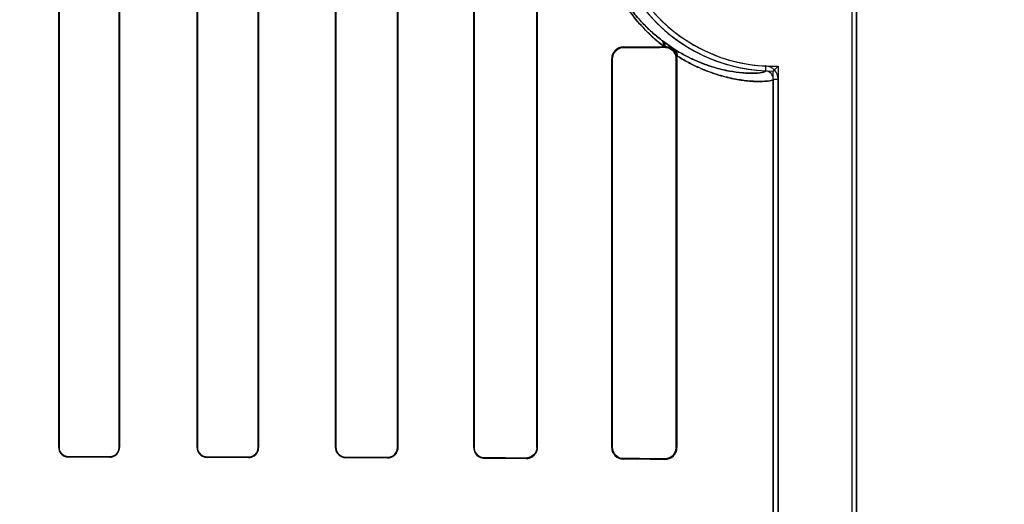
# Model space of a CAD drawing. Header units: millimetres. Extents: x 0 to 297, y 0 to 210.
# Tile 376 of 455: x 242.728 to 242.976, y 158.271 to 158.393. Entities that reach past the tile are written whole.
import ezdxf

# ---------------------------------------------------------------- set-up
doc = ezdxf.new("R2010")
doc.units = ezdxf.units.MM
doc.header["$LTSCALE"] = 16.335
doc.layers.get('0').update_dxf_attribs({"linetype": 'CONTINUOUS'})
for name, color, linetype in [('AXES_REF', 7, 'CONTINUOUS'), ('INTFCLR_1', 7, 'CONTINUOUS'), ('INTFCLR_72935', 7, 'CONTINUOUS')]:
    doc.layers.add(name, color=color, linetype=linetype)

msp = doc.modelspace()

# ---------------------------------------------------------------- linework, layer by layer
at = {"color": 7, "linetype": 'Continuous'}
for radius in [6.787079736, 6.7865, 6.743039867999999]:
    msp.add_circle((241.4889104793, 154.7114782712), radius, dxfattribs=at)
msp.add_arc((241.4889104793, 154.7114782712), 6.72, 278.2771290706, 261.7228709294, dxfattribs=at)
at = {"layer": 'AXES_REF', "color": 9, "linetype": 'Continuous'}
msp.add_circle((241.4889104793, 154.7114782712), 4.150003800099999, dxfattribs=at)
at = {"layer": 'AXES_REF', "color": 7, "linetype": 'Continuous'}
msp.add_arc((241.4889104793, 154.7114782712), 6.874, 113.0826847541, 66.9173152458, dxfattribs=at)
at = {"layer": 'AXES_REF', "color": 9, "linetype": 'Continuous'}
msp.add_arc((241.4889104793, 154.7114782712), 6.191158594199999, 94.4118118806, 85.5881881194, dxfattribs=at)
at = {"layer": 'INTFCLR_1', "color": 6, "linetype": 'Continuous'}
for p, q in [((242.9379582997, 159.0304801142), (242.9379582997, 157.1614683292)), ((242.9391925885, 159.0304683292), (242.9391925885, 157.1614683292)), ((242.737955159, 158.4879683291), (242.737955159, 158.2849683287)), ((242.7380392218, 158.4879683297), (242.7380392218, 158.2849683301)), ((242.7532036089, 158.2849683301), (242.7532036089, 158.4879683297)), ((242.7532904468, 158.2849683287), (242.7532904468, 158.4879683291)), ((242.7728738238, 158.4879683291), (242.7728738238, 158.2849683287)), ((242.7729640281, 158.4879683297), (242.7729640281, 158.2849683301)), ((242.7882873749, 158.2849683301), (242.7882873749, 158.4879683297)), ((242.7883817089, 158.2849683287), (242.7883817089, 158.4879683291)), ((242.8077693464, 158.4879683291), (242.8077693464, 158.2849683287)), ((242.8078688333, 158.4879683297), (242.8078688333, 158.2849683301)), ((242.8233938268, 158.2849683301), (242.8233938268, 158.4879683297)), ((242.8234999, 158.2849683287), (242.8234999, 158.4879683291)), ((242.8426325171, 158.4879683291), (242.8426325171, 158.2849683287)), ((242.8427473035, 158.4879683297), (242.8427473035, 158.2849683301)), ((242.8585317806, 158.2849683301), (242.8585317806, 158.4879683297)), ((242.8586586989, 158.2849683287), (242.8586586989, 158.4879683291)), ((242.8906248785, 158.3859825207), (242.890856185, 158.3859844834)), ((242.8774412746, 158.3829683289), (242.8774412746, 158.2849683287)), ((242.877586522, 158.3829683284), (242.877586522, 158.2849683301)), ((242.893721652, 158.2849683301), (242.893721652, 158.3829683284)), ((242.8938990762, 158.3829683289), (242.8937959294, 158.383750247)), ((242.8938990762, 158.2849683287), (242.8938990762, 158.3829683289)), ((242.9181925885, 158.3777818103), (242.9181925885, 157.5341548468)), ((242.9194268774, 157.534154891), (242.9194268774, 158.3777818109))]:
    msp.add_line(p, q, dxfattribs=at)
at = {"layer": 'INTFCLR_1', "color": 7, "linetype": 'Continuous'}
for p, q in [((242.8902532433, 158.3874217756), (242.8931737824, 158.3853871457)), ((242.890856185, 158.3859844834), (242.8916511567, 158.385884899))]:
    msp.add_line(p, q, dxfattribs=at)
at = {"layer": 'INTFCLR_1', "color": 9, "linetype": 'Continuous'}
for p, q in [((242.880356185, 158.3857532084), (242.880356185, 158.3859033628)), ((242.890856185, 158.3859844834), (242.890856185, 158.3858153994)), ((242.8774412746, 158.3829683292), (242.877586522, 158.3829683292)), ((242.893721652, 158.3829683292), (242.8938990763, 158.3829683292)), ((242.9162527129, 158.3811125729), (242.9161934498, 158.3798797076)), ((242.9181925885, 158.3777819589), (242.9194268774, 158.3777819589)), ((242.7380392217, 158.2849683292), (242.7379551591, 158.2849683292)), ((242.7532904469, 158.2849683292), (242.7532036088, 158.2849683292)), ((242.7729640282, 158.2849683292), (242.772873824, 158.2849683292)), ((242.7883817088, 158.2849683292), (242.7882873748, 158.2849683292)), ((242.8078688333, 158.2849683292), (242.8077693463, 158.2849683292)), ((242.8234999, 158.2849683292), (242.8233938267, 158.2849683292)), ((242.8427473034, 158.2849683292), (242.8426325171, 158.2849683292)), ((242.8586586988, 158.2849683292), (242.8585317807, 158.2849683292)), ((242.877586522, 158.2849683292), (242.8774412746, 158.2849683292)), ((242.8938990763, 158.2849683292), (242.893721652, 158.2849683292)), ((242.740356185, 158.2825623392), (242.740356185, 158.2826469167)), ((242.750856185, 158.2826258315), (242.750856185, 158.2825395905)), ((242.775356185, 158.2824793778), (242.775356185, 158.282570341)), ((242.785856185, 158.2825436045), (242.785856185, 158.2824501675)), ((242.810356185, 158.2823726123), (242.810356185, 158.2824732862)), ((242.820856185, 158.2824392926), (242.820856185, 158.2823346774)), ((242.845356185, 158.2822321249), (242.845356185, 158.2823490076)), ((242.855856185, 158.2823046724), (242.855856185, 158.2821805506)), ((242.880356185, 158.2820332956), (242.880356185, 158.2821834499)), ((242.890856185, 158.282121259), (242.890856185, 158.281952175))]:
    msp.add_line(p, q, dxfattribs=at)
at = {"layer": 'INTFCLR_1', "color": 7, "linetype": 'Continuous'}
for points in [[(242.8917127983, 158.3856891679), (242.8916285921, 158.3857136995), (242.8915417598, 158.3857360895), (242.8914523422, 158.3857561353), (242.8913607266, 158.3857735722), (242.8912666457, 158.3857882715), (242.8911691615, 158.3858001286), (242.8910680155, 158.3858088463), (242.8909636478, 158.3858140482), (242.890856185, 158.3858153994)], [(242.8217280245, 158.2824796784), (242.8216383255, 158.2824504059), (242.8215466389, 158.282424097), (242.8214530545, 158.2824008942), (242.8213577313, 158.2823809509), (242.8212607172, 158.2823643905), (242.8211619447, 158.2823513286), (242.8210614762, 158.282341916), (242.8209595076, 158.2823363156), (242.820856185, 158.2823346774)], [(242.890856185, 158.282121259), (242.8909635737, 158.2821226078), (242.8910679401, 158.2821278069), (242.8911691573, 158.2821365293), (242.8912668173, 158.2821484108), (242.891361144, 158.2821631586), (242.891452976, 158.2821806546), (242.891542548, 158.2822007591), (242.8916295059, 158.2822232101), (242.891713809, 158.2822478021)]]:
    msp.add_lwpolyline(points, dxfattribs=at)
at = {"layer": 'INTFCLR_1', "color": 6, "linetype": 'Continuous'}
for centre, radius, start, end in [((242.9181925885, 158.4214683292), 0.0416366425, 179.9999999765, 267.2479465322), ((242.9181925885, 158.4214683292), 0.0404023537, 180.0000016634, 267.2480109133), ((242.8803766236, 158.3829680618), 0.0029353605, 90.39894560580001, 179.9947877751), ((242.9160924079, 158.3777819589), 0.0021001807, 0, 87.2436536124), ((242.9160924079, 158.3777819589), 0.0033344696, 359.9999793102, 87.2436560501), ((242.8803766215, 158.2849685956), 0.0029353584, 180.0052097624, 269.601095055), ((242.8908823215, 158.2849688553), 0.0030167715, 269.5036020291, 359.9899983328)]:
    msp.add_arc(centre, radius, start, end, dxfattribs=at)
at = {"layer": 'INTFCLR_1', "color": 9, "linetype": 'Continuous'}
msp.add_arc((242.9322909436, 158.4422050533), 0.0690534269, 232.2612424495, 232.4993335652, dxfattribs=at)
at = {"layer": 'INTFCLR_1', "color": 6, "linetype": 'Continuous'}
for centre, major_axis, ratio, start_param, end_param in [((242.553106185, 158.3864683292), (0.3650864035, 0), 0.0034906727, -0.4592997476, -0.3911010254), ((242.553106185, 158.3864683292), (0.3860864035, 0), 0.0034906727, -0.5593349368, -0.5057648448), ((242.553106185, 158.2814683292), (0.3860864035, 0), 0.0034906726, 1.0330623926, 1.0644388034), ((242.553106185, 158.2814683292), (0.3650864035, 0), 0.0034906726, 0.9983944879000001, 1.0322457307), ((242.553106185, 158.2814683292), (0.3860864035, 0), 0.0034906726, 0.9237350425, 0.9573995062), ((242.553106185, 158.2814683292), (0.3650864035, 0), 0.0034906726, 0.8795209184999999, 0.9162996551), ((242.553106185, 158.2814683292), (0.3860864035, 0), 0.0034906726, 0.8044638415, 0.8415583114), ((242.553106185, 158.2814683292), (0.3650864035, 0), 0.0034906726, 0.7475038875, 0.7888979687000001), ((242.553106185, 158.2814683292), (0.3860864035, 0), 0.0034906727, 0.6694696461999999, 0.7121557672), ((242.553106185, 158.2814683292), (0.3650864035, 0), 0.0034906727, 0.5930216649, 0.642674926), ((242.553106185, 158.2814683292), (0.3860864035, 0), 0.0034906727, 0.5057648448, 0.5593349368), ((242.553106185, 158.2814683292), (0.3650864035, 0), 0.0034906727, 0.3894356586, 0.4592997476)]:
    msp.add_ellipse(centre, major_axis=major_axis, ratio=ratio, start_param=start_param, end_param=end_param, dxfattribs=at)
at = {"layer": 'INTFCLR_1', "color": 9, "linetype": 'Continuous'}
for points, knots in [([(242.8732516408, 158.4214683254), (242.873251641, 158.4202778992), (242.8733451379, 158.4179211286), (242.8736906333, 158.4150110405), (242.8740922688, 158.4127532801), (242.8745579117, 158.4106066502), (242.8751248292, 158.4085402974), (242.8757822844, 158.4065605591), (242.876465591, 158.4047147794), (242.8777179, 158.4017771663), (242.8793756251, 158.3986908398), (242.881179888, 158.3959252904), (242.8829263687, 158.3935316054), (242.8847449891, 158.3913847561), (242.8866061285, 158.3894727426), (242.8883622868, 158.387816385), (242.8897169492, 158.3866834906), (242.8906248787, 158.3859825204)], [0, 0, 0, 0, 0.0873056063, 0.1727704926, 0.2147018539, 0.2554518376, 0.3338358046, 0.3716889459, 0.4084198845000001, 0.4781551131, 0.6057604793, 0.6646683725, 0.7202366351, 0.8229940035, 0.8706560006, 0.9158765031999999, 1, 1, 1, 1]), ([(242.8735098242, 158.4214683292), (242.873509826, 158.4203313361), (242.8735987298, 158.4180804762), (242.8739272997, 158.4153011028), (242.8743092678, 158.4131447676), (242.8747520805, 158.4110947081), (242.8752911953, 158.4091213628), (242.8759164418, 158.4072308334), (242.87656621, 158.4054684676), (242.8777566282, 158.4026644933), (242.8793328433, 158.3997182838), (242.8810483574, 158.3970786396), (242.8827086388, 158.3947947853), (242.8844372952, 158.3927468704), (242.8862066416, 158.3909233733), (242.8878753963, 158.3893445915), (242.8891630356, 158.3882649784), (242.8900259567, 158.3875969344)], [0, 0, 0, 0, 0.08743937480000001, 0.173026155, 0.215012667, 0.255815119, 0.3342907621, 0.3721744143, 0.4089270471, 0.4787142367, 0.6063083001, 0.6652060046, 0.7207267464, 0.8233730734, 0.8709444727, 0.916075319, 1, 1, 1, 1]), ([(242.8930389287, 158.3854713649), (242.893937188, 158.3848950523), (242.8952858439, 158.384102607), (242.897099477, 158.3831731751), (242.8995042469, 158.3820462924), (242.9022157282, 158.3810322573), (242.9051781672, 158.3802323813), (242.9076120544, 158.3797159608), (242.9098113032, 158.3794161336), (242.911761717, 158.3792986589), (242.9134003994, 158.3792734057), (242.914851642, 158.3793735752), (242.9158715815, 158.3795881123), (242.9161884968, 158.3797838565), (242.9161934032, 158.3798797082)], [0, 0, 0, 0, 0.130770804, 0.1914090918, 0.2496655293, 0.4561549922, 0.5448935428, 0.6255160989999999, 0.7608716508, 0.8165127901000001, 0.864517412, 0.9627468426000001, 0.9882397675, 1, 1, 1, 1]), ([(242.89379593, 158.3837502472), (242.8947405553, 158.3831458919), (242.8961607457, 158.3823124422), (242.8980693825, 158.3813340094), (242.900602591, 158.3801474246), (242.9034590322, 158.3790778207), (242.9065783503, 158.3782289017), (242.9091444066, 158.3776798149), (242.9114606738, 158.3773562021), (242.9135187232, 158.3772225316), (242.9152438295, 158.3771861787), (242.9167877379, 158.377281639), (242.9178416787, 158.3774894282), (242.918192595, 158.3776836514), (242.918192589, 158.3777818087)], [0, 0, 0, 0, 0.130462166, 0.1913210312, 0.2494780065, 0.4558725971, 0.5449672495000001, 0.6254336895, 0.7609998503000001, 0.8167733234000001, 0.8648542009, 0.96310843, 0.9885806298, 1, 1, 1, 1])]:
    msp.add_open_spline(points, degree=3, knots=knots, dxfattribs=at)
for points in [[(242.8906248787, 158.3859825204), (242.8906892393, 158.386552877), (242.8904639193, 158.3872259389), (242.8900259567, 158.3875969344)], [(242.8908561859, 158.3859844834), (242.8908755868, 158.3865036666), (242.8906516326, 158.3870882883), (242.8902532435, 158.3874217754)]]:
    msp.add_open_spline(points, degree=3, dxfattribs=at)
at = {"layer": 'INTFCLR_1', "color": 6, "linetype": 'Continuous'}
for points, knots in [([(242.8803561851, 158.3857532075), (242.8798146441, 158.3857501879), (242.8783752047, 158.3853336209), (242.877586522, 158.3838366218), (242.877586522, 158.3829683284)], [0, 0, 0, 0, 0.3841203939, 1, 1, 1, 1]), ([(242.737955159, 158.2849683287), (242.737955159, 158.2844493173), (242.7383625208, 158.2831905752), (242.7396515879, 158.2825638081), (242.740356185, 158.2825623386)], [0, 0, 0, 0, 0.4241640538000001, 1, 1, 1, 1]), ([(242.7380392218, 158.2849683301), (242.7380392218, 158.2844642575), (242.7384357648, 158.2832489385), (242.7396793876, 158.2826482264), (242.7403561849, 158.2826469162)], [0, 0, 0, 0, 0.4268650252, 1, 1, 1, 1]), ([(242.750856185, 158.2826258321), (242.751423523, 158.282624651), (242.7526657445, 158.28308727), (242.7532036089, 158.2843391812), (242.7532036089, 158.2849683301)], [0, 0, 0, 0, 0.4741703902, 1, 1, 1, 1]), ([(242.7508561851, 158.2825395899), (242.7513073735, 158.282538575), (242.7525662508, 158.2828725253), (242.7532904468, 158.2841862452), (242.7532904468, 158.2849683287)], [0, 0, 0, 0, 0.3658472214, 1, 1, 1, 1]), ([(242.7728738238, 158.2849683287), (242.7728738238, 158.28444626), (242.7732796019, 158.2831477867), (242.7746137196, 158.282481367), (242.7753561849, 158.2824793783)], [0, 0, 0, 0, 0.4128537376, 1, 1, 1, 1]), ([(242.7729640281, 158.2849683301), (242.7729640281, 158.2844600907), (242.7733604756, 158.2832077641), (242.7746456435, 158.2825720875), (242.7753561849, 158.2825703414)], [0, 0, 0, 0, 0.4170057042, 1, 1, 1, 1]), ([(242.785856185, 158.2825436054), (242.7863169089, 158.2825423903), (242.7875765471, 158.2828854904), (242.7882873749, 158.284196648), (242.7882873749, 158.2849683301)], [0, 0, 0, 0, 0.3738418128, 1, 1, 1, 1]), ([(242.785856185, 158.2824501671), (242.7863420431, 158.2824487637), (242.7876522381, 158.2828121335), (242.7883817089, 158.2841734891), (242.7883817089, 158.2849683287)], [0, 0, 0, 0, 0.3793708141, 1, 1, 1, 1]), ([(242.8077693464, 158.2849683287), (242.8077693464, 158.2844503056), (242.8081636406, 158.2831016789), (242.8095575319, 158.2823753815), (242.810356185, 158.2823726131)], [0, 0, 0, 0, 0.3934309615, 1, 1, 1, 1]), ([(242.8078688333, 158.2849683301), (242.8078688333, 158.2844587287), (242.8082612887, 158.2831604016), (242.8095993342, 158.2824756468), (242.810356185, 158.2824732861)], [0, 0, 0, 0, 0.4023838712, 1, 1, 1, 1]), ([(242.820856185, 158.2824392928), (242.8213634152, 158.2824375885), (242.822683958, 158.2828220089), (242.8233938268, 158.2841875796), (242.8233938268, 158.2849683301)], [0, 0, 0, 0, 0.3938195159, 1, 1, 1, 1]), ([(242.8426325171, 158.2849683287), (242.8426325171, 158.2844719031), (242.8429988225, 158.2830626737), (242.844469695, 158.2822362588), (242.8453561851, 158.2822321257)], [0, 0, 0, 0, 0.3589677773, 1, 1, 1, 1]), ([(242.8427473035, 158.2849683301), (242.8427473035, 158.2844735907), (242.8431172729, 158.2831196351), (242.844524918, 158.2823523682), (242.8453561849, 158.282349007)], [0, 0, 0, 0, 0.3731029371, 1, 1, 1, 1]), ([(242.8585317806, 158.2849683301), (242.8585317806, 158.284481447), (242.8581703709, 158.2831014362), (242.8567229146, 158.2823008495), (242.8558561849, 158.2823046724)], [0, 0, 0, 0, 0.3596893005, 1, 1, 1, 1]), ([(242.8558561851, 158.2821805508), (242.856395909, 158.2821777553), (242.8578498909, 158.2825785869), (242.8586586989, 158.2840881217), (242.8586586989, 158.2849683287)], [0, 0, 0, 0, 0.3801089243, 1, 1, 1, 1]), ([(242.877586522, 158.2849683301), (242.877586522, 158.2844925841), (242.8779308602, 158.2830658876), (242.879428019, 158.2821886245), (242.8803561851, 158.2821834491)], [0, 0, 0, 0, 0.338868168, 1, 1, 1, 1])]:
    msp.add_open_spline(points, degree=3, knots=knots, dxfattribs=at)
at = {"layer": 'INTFCLR_1', "color": 7, "linetype": 'Continuous'}
for points, knots in [([(242.893904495, 158.3834222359), (242.893876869, 158.383636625), (242.8935412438, 158.3845058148), (242.8925947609, 158.3857041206), (242.89135298, 158.3859887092), (242.8908561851, 158.3859844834)], [0, 0, 0, 0, 0.1523045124, 0.6499525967, 1, 1, 1, 1]), ([(242.893721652, 158.3829683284), (242.893721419, 158.3834549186), (242.8933678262, 158.3849267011), (242.8918146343, 158.3858091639), (242.890856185, 158.3858153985)], [0, 0, 0, 0, 0.3367267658, 1, 1, 1, 1]), ([(242.893721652, 158.3829683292), (242.8937216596, 158.3834523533), (242.8934179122, 158.3846547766), (242.8923824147, 158.385482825), (242.8917127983, 158.3856891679)], [0, 0, 0, 0, 0.4085584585, 1, 1, 1, 1]), ([(242.820856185, 158.2823346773), (242.8213952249, 158.2823382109), (242.8227715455, 158.282739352), (242.8235054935, 158.2841650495), (242.8234999, 158.2849683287)], [0, 0, 0, 0, 0.4015729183, 1, 1, 1, 1]), ([(242.890856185, 158.2821212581), (242.8914305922, 158.2821257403), (242.8929211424, 158.2825431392), (242.8937250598, 158.2840899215), (242.893721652, 158.2849683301)], [0, 0, 0, 0, 0.3953805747, 1, 1, 1, 1]), ([(242.891713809, 158.2822478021), (242.8922186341, 158.2824035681), (242.8932739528, 158.2830834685), (242.8937216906, 158.2843108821), (242.893721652, 158.2849683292)], [0, 0, 0, 0, 0.4455465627, 1, 1, 1, 1])]:
    msp.add_open_spline(points, degree=3, knots=knots, dxfattribs=at)
for points in [[(242.8937959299, 158.3837502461), (242.8938478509, 158.3843748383), (242.8935497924, 158.3851082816), (242.8930389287, 158.3854713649)], [(242.8931737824, 158.3853871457), (242.8937441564, 158.3849834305), (242.8940365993, 158.3841084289), (242.893904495, 158.3834222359)]]:
    msp.add_open_spline(points, degree=3, dxfattribs=at)
at = {"layer": 'INTFCLR_72935', "color": 6, "linetype": 'Continuous'}
for p, q in [((242.9379582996, 159.0304918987), (242.9379582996, 157.1614683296)), ((242.9391925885, 157.1614683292), (242.9391925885, 159.0304683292)), ((242.7379551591, 158.2849683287), (242.7379551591, 158.4879683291)), ((242.7380392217, 158.2849683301), (242.7380392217, 158.4879683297)), ((242.7532036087, 158.4879683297), (242.7532036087, 158.2849683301)), ((242.753290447, 158.4879683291), (242.753290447, 158.2849683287)), ((242.772873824, 158.2849683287), (242.772873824, 158.4879683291)), ((242.7729640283, 158.2849683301), (242.7729640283, 158.4879683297)), ((242.7882873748, 158.4879683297), (242.7882873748, 158.2849683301)), ((242.7883817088, 158.4879683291), (242.7883817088, 158.2849683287)), ((242.8077693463, 158.2849683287), (242.8077693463, 158.4879683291)), ((242.8078688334, 158.2849683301), (242.8078688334, 158.4879683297)), ((242.8233938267, 158.4879683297), (242.8233938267, 158.2849683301)), ((242.8234998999, 158.4879683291), (242.8234998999, 158.2849683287)), ((242.8426325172, 158.2849683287), (242.8426325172, 158.4879683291)), ((242.8427473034, 158.2849683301), (242.8427473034, 158.4879683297)), ((242.8585317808, 158.4879683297), (242.8585317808, 158.2849683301)), ((242.8586586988, 158.4879683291), (242.8586586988, 158.2849683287)), ((242.890856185, 158.3859844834), (242.8906248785, 158.3859825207)), ((242.8774412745, 158.2849683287), (242.8774412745, 158.3829683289)), ((242.8775865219, 158.2849683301), (242.8775865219, 158.3829683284)), ((242.8937216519, 158.3829683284), (242.8937216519, 158.2849683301)), ((242.8938990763, 158.3829683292), (242.8937959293, 158.3837502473)), ((242.8938990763, 158.3829683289), (242.8938990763, 158.2849683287)), ((242.9181925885, 157.5321049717), (242.9181925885, 158.3798316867)), ((242.9194268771, 158.3810848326), (242.9194268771, 157.5308518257))]:
    msp.add_line(p, q, dxfattribs=at)
at = {"layer": 'INTFCLR_72935', "color": 7, "linetype": 'Continuous'}
msp.add_line((242.8931882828, 158.3853768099), (242.8902532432, 158.3874217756), dxfattribs=at)
at = {"layer": 'INTFCLR_72935', "color": 9, "linetype": 'Continuous'}
for p, q in [((242.880356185, 158.3859033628), (242.880356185, 158.3857532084)), ((242.890856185, 158.3858153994), (242.890856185, 158.3859844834)), ((242.877586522, 158.3829683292), (242.8774412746, 158.3829683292)), ((242.8938990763, 158.3829683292), (242.893721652, 158.3829683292)), ((242.7379551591, 158.2849683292), (242.7380392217, 158.2849683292)), ((242.7532036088, 158.2849683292), (242.7532904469, 158.2849683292)), ((242.772873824, 158.2849683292), (242.7729640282, 158.2849683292)), ((242.7882873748, 158.2849683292), (242.7883817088, 158.2849683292)), ((242.8077693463, 158.2849683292), (242.8078688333, 158.2849683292)), ((242.8233938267, 158.2849683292), (242.8234999, 158.2849683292)), ((242.8426325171, 158.2849683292), (242.8427473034, 158.2849683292)), ((242.8585317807, 158.2849683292), (242.8586586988, 158.2849683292)), ((242.8774412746, 158.2849683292), (242.877586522, 158.2849683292)), ((242.893721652, 158.2849683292), (242.8938990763, 158.2849683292)), ((242.740356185, 158.2826469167), (242.740356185, 158.2825623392)), ((242.750856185, 158.2825395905), (242.750856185, 158.2826258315)), ((242.775356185, 158.282570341), (242.775356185, 158.2824793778)), ((242.785856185, 158.2824501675), (242.785856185, 158.2825436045)), ((242.810356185, 158.2824732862), (242.810356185, 158.2823726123)), ((242.820856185, 158.2823346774), (242.820856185, 158.2824392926)), ((242.845356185, 158.2823490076), (242.845356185, 158.2822321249)), ((242.855856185, 158.2821805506), (242.855856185, 158.2823046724)), ((242.880356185, 158.2821834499), (242.880356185, 158.2820332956)), ((242.890856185, 158.281952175), (242.890856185, 158.282121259))]:
    msp.add_line(p, q, dxfattribs=at)
at = {"layer": 'INTFCLR_72935', "color": 7, "linetype": 'Continuous'}
for points in [[(242.890856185, 158.3858153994), (242.8909635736, 158.3858140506), (242.89106794, 158.3858088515), (242.8911691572, 158.3858001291), (242.8912668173, 158.3857882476), (242.8913611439, 158.3857734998), (242.8914529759, 158.3857560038), (242.891542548, 158.3857358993), (242.8916295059, 158.3857134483), (242.891713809, 158.3856888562)], [(242.8567090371, 158.2824409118), (242.8566215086, 158.2824134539), (242.8565319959, 158.2823887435), (242.8564405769, 158.2823669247), (242.8563473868, 158.2823481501), (242.8562524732, 158.2823325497), (242.8561557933, 158.2823202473), (242.8560574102, 158.2823113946), (242.8559574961, 158.2823061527), (242.855856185, 158.2823046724)], [(242.8917127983, 158.2822474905), (242.8916285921, 158.2822229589), (242.8915417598, 158.2822005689), (242.8914523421, 158.282180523), (242.8913607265, 158.2821630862), (242.8912666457, 158.2821483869), (242.8911691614, 158.2821365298), (242.8910680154, 158.2821278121), (242.8909636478, 158.2821226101), (242.890856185, 158.282121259)]]:
    msp.add_lwpolyline(points, dxfattribs=at)
at = {"layer": 'INTFCLR_72935', "color": 6, "linetype": 'Continuous'}
for centre, radius, start, end in [((242.9181925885, 158.4214683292), 0.0416366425, 180.0000000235, 270), ((242.9181925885, 158.4214683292), 0.0404023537, 180.0000016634, 271.7506536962), ((242.8803766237, 158.3829680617), 0.0029353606, 90.39894820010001, 179.9947853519), ((242.8367836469, 158.4612500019), 0.1151362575, 314.9967017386, 315.8720160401), ((242.8803766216, 158.2849685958), 0.0029353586, 180.0052122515, 269.6010924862), ((242.8908823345, 158.2849688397), 0.0030167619, 269.5033521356, 359.9902953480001)]:
    msp.add_arc(centre, radius, start, end, dxfattribs=at)
at = {"layer": 'INTFCLR_72935', "color": 9, "linetype": 'Continuous'}
msp.add_arc((242.9322908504, 158.4422049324), 0.0690532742, 232.2612423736, 232.4993337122, dxfattribs=at)
at = {"layer": 'INTFCLR_72935', "color": 6, "linetype": 'Continuous'}
for centre, major_axis, ratio, start_param, end_param in [((242.553106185, 158.3864683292), (0.3650864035, 0), 0.0034906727, -0.4592997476, -0.3911010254), ((242.553106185, 158.3864683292), (0.3860864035, 0), 0.0034906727, -0.5593349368, -0.5057648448), ((242.553106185, 158.2814683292), (0.3860864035, 0), 0.0034906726, 1.0330623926, 1.0644388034), ((242.553106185, 158.2814683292), (0.3650864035, 0), 0.0034906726, 0.9983944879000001, 1.0322457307), ((242.553106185, 158.2814683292), (0.3860864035, 0), 0.0034906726, 0.9237350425, 0.9573995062), ((242.553106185, 158.2814683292), (0.3650864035, 0), 0.0034906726, 0.8795209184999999, 0.9162996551), ((242.553106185, 158.2814683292), (0.3860864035, 0), 0.0034906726, 0.8044638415, 0.8415583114), ((242.553106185, 158.2814683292), (0.3650864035, 0), 0.0034906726, 0.7475038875, 0.7888979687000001), ((242.553106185, 158.2814683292), (0.3860864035, 0), 0.0034906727, 0.6694696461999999, 0.7121557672), ((242.553106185, 158.2814683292), (0.3650864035, 0), 0.0034906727, 0.5930216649, 0.642674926), ((242.553106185, 158.2814683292), (0.3860864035, 0), 0.0034906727, 0.5057648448, 0.5593349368), ((242.553106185, 158.2814683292), (0.3650864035, 0), 0.0034906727, 0.3894356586, 0.4592997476)]:
    msp.add_ellipse(centre, major_axis=major_axis, ratio=ratio, start_param=start_param, end_param=end_param, dxfattribs=at)
at = {"layer": 'INTFCLR_72935', "color": 9, "linetype": 'Continuous'}
for points, knots in [([(242.890624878, 158.3859825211), (242.890179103, 158.3863266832), (242.8892786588, 158.3870498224), (242.8874529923, 158.3886374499), (242.885138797, 158.3909201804), (242.8824141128, 158.3941366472), (242.8802548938, 158.3972663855), (242.8786046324, 158.4001258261), (242.87739447, 158.4025373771), (242.8764723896, 158.4046978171), (242.8757880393, 158.4065441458), (242.87512868, 158.4085270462), (242.8745597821, 158.4105986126), (242.8740928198, 158.4127502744), (242.8736908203, 158.4150097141), (242.873345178, 158.4179206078), (242.8732516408, 158.4202774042), (242.8732516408, 158.4214683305)], [0, 0, 0, 0, 0.0413024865, 0.0846715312, 0.1774021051, 0.2793807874, 0.3933986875, 0.4557012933, 0.5213991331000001, 0.5911591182, 0.627848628, 0.6657851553, 0.7443884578, 0.7852403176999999, 0.8272296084, 0.9126586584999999, 1, 1, 1, 1]), ([(242.8900259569, 158.3875969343), (242.8896017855, 158.3879253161), (242.8887458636, 158.3886146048), (242.8870102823, 158.390128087), (242.8848110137, 158.3923045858), (242.8822213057, 158.3953724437), (242.8801689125, 158.398358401), (242.8786002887, 158.4010872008), (242.8774491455, 158.4033900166), (242.8765727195, 158.4054524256), (242.8759217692, 158.4072154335), (242.8752949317, 158.4091086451), (242.8747537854, 158.4110871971), (242.8743098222, 158.4131419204), (242.8739274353, 158.4152998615), (242.873598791, 158.4180799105), (242.8735098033, 158.4203308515), (242.8735098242, 158.4214683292)], [0, 0, 0, 0, 0.0412531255, 0.0844882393, 0.1770562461, 0.278887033, 0.3928115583, 0.4551419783, 0.5208337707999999, 0.5906798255, 0.6273504, 0.6653375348, 0.7440231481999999, 0.7849372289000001, 0.8269693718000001, 0.9125242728, 1, 1, 1, 1]), ([(242.9161934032, 158.3798797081), (242.9161890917, 158.3797826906), (242.9158653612, 158.3795858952), (242.9148378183, 158.3793713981), (242.9133730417, 158.3792726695), (242.9117253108, 158.3792997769), (242.9097751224, 158.3794204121), (242.9068641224, 158.3798203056), (242.9036651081, 158.3806006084), (242.9007599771, 158.3815774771), (242.8983043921, 158.3825808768), (242.8956892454, 158.3838658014), (242.8939359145, 158.3848958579), (242.8930389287, 158.3854713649)], [0, 0, 0, 0, 0.0118992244, 0.0377221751, 0.13680157, 0.1849874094, 0.2407511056, 0.3757758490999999, 0.5446377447, 0.6432573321, 0.7511412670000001, 0.8694162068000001, 1, 1, 1, 1]), ([(242.9181925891, 158.3777818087), (242.9181925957, 158.3776824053), (242.9178352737, 158.3774873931), (242.9167723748, 158.377279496), (242.9152152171, 158.3771853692), (242.9134808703, 158.3772241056), (242.9114229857, 158.3773604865), (242.9083542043, 158.3777922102), (242.9049843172, 158.3786211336), (242.901924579, 158.3796523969), (242.8993385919, 158.3807104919), (242.8965849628, 158.3820634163), (242.8947391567, 158.3831467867), (242.8937959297, 158.3837502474)], [0, 0, 0, 0, 0.0115641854, 0.0373723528, 0.1364443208, 0.1847191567, 0.2405842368, 0.3758537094, 0.5449315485, 0.6433535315, 0.7513093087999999, 0.8697327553, 1, 1, 1, 1])]:
    msp.add_open_spline(points, degree=3, knots=knots, dxfattribs=at)
for points in [[(242.8900259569, 158.3875969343), (242.8904639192, 158.387225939), (242.8906892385, 158.3865528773), (242.890624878, 158.3859825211)], [(242.8902532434, 158.3874217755), (242.8906516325, 158.3870882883), (242.8908755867, 158.3865036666), (242.8908561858, 158.3859844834)]]:
    msp.add_open_spline(points, degree=3, dxfattribs=at)
at = {"layer": 'INTFCLR_72935', "color": 6, "linetype": 'Continuous'}
for points, knots in [([(242.8775865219, 158.3829683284), (242.8775865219, 158.3835232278), (242.8780089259, 158.3849678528), (242.8795002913, 158.3857484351), (242.880356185, 158.3857532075)], [0, 0, 0, 0, 0.3933207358, 1, 1, 1, 1]), ([(242.9181925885, 158.3777818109), (242.9181925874, 158.3783016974), (242.917773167, 158.3793828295), (242.9167133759, 158.3798547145), (242.916193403, 158.3798797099)], [0, 0, 0, 0, 0.4996699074, 1, 1, 1, 1]), ([(242.7379551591, 158.2849683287), (242.7379551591, 158.2844470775), (242.7383643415, 158.2831875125), (242.7396536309, 158.2825638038), (242.7403561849, 158.2825623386)], [0, 0, 0, 0, 0.4259260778, 1, 1, 1, 1]), ([(242.7403561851, 158.2826469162), (242.7398735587, 158.2826478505), (242.7386631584, 158.2830234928), (242.7380392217, 158.2842711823), (242.7380392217, 158.2849683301)], [0, 0, 0, 0, 0.4090841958, 1, 1, 1, 1]), ([(242.7532036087, 158.2849683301), (242.7532036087, 158.284458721), (242.7528022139, 158.2832289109), (242.7515411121, 158.2826244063), (242.7508561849, 158.2826258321)], [0, 0, 0, 0, 0.4266161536, 1, 1, 1, 1]), ([(242.750856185, 158.2825395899), (242.7513205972, 158.2825385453), (242.75258268, 158.2828853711), (242.753290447, 158.2841983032), (242.753290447, 158.2849683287)], [0, 0, 0, 0, 0.3762141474, 1, 1, 1, 1]), ([(242.772873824, 158.2849683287), (242.772873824, 158.2844478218), (242.7732772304, 158.28314924), (242.774612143, 158.2824813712), (242.775356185, 158.2824793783)], [0, 0, 0, 0, 0.4116138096, 1, 1, 1, 1]), ([(242.7753561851, 158.2825703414), (242.7748958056, 158.2825714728), (242.7736543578, 158.2829209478), (242.7729640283, 158.2842130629), (242.7729640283, 158.2849683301)], [0, 0, 0, 0, 0.3787123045, 1, 1, 1, 1]), ([(242.7882873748, 158.2849683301), (242.7882873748, 158.2844594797), (242.7878915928, 158.2831900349), (242.7865831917, 158.2825416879), (242.7858561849, 158.2825436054)], [0, 0, 0, 0, 0.4117379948, 1, 1, 1, 1]), ([(242.7858561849, 158.2824501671), (242.786352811, 158.2824487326), (242.7876655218, 158.2828228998), (242.7883817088, 158.2841834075), (242.7883817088, 158.2849683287)], [0, 0, 0, 0, 0.387521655, 1, 1, 1, 1]), ([(242.8077693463, 158.2849683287), (242.8077693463, 158.284452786), (242.808161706, 158.2831050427), (242.8095553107, 158.2823753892), (242.8103561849, 158.2823726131)], [0, 0, 0, 0, 0.3916242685, 1, 1, 1, 1]), ([(242.8103561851, 158.2824732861), (242.8098587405, 158.2824748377), (242.8085637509, 158.282857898), (242.8078688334, 158.2842000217), (242.8078688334, 158.2849683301)], [0, 0, 0, 0, 0.3930040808, 1, 1, 1, 1]), ([(242.8233938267, 158.2849683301), (242.8233938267, 158.2844628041), (242.8230071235, 158.2831436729), (242.8216385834, 158.2824366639), (242.8208561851, 158.2824392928)], [0, 0, 0, 0, 0.3925108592, 1, 1, 1, 1]), ([(242.8234998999, 158.2849683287), (242.8234998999, 158.2844644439), (242.8231202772, 158.2830953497), (242.8216921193, 158.2823315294), (242.8208561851, 158.2823346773)], [0, 0, 0, 0, 0.3760826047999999, 1, 1, 1, 1]), ([(242.8426325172, 158.2849683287), (242.8426325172, 158.2845013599), (242.8429705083, 158.2830989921), (242.8444431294, 158.2822363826), (242.845356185, 158.2822321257)], [0, 0, 0, 0, 0.3383747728, 1, 1, 1, 1]), ([(242.8453561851, 158.282349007), (242.8448917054, 158.2823508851), (242.8435460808, 158.2826965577), (242.8427473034, 158.284109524), (242.8427473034, 158.2849683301)], [0, 0, 0, 0, 0.3510066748, 1, 1, 1, 1]), ([(242.8586586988, 158.2849683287), (242.8586586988, 158.2844866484), (242.8583074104, 158.2830482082), (242.8567890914, 158.2821757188), (242.855856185, 158.2821805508)], [0, 0, 0, 0, 0.3405065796, 1, 1, 1, 1]), ([(242.880356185, 158.2821834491), (242.8798146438, 158.2821864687), (242.8783752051, 158.2826030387), (242.8775865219, 158.2841000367), (242.8775865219, 158.2849683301)], [0, 0, 0, 0, 0.3841204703, 1, 1, 1, 1])]:
    msp.add_open_spline(points, degree=3, knots=knots, dxfattribs=at)
at = {"layer": 'INTFCLR_72935', "color": 7, "linetype": 'Continuous'}
for points, knots in [([(242.890856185, 158.3859844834), (242.8914285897, 158.385989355), (242.8927579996, 158.3856215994), (242.8936074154, 158.3844525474), (242.8937959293, 158.3837502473)], [0, 0, 0, 0, 0.4404674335, 1, 1, 1, 1]), ([(242.890856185, 158.3858153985), (242.8914305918, 158.3858109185), (242.8929211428, 158.3853935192), (242.8937250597, 158.3838467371), (242.8937216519, 158.3829683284)], [0, 0, 0, 0, 0.3953804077, 1, 1, 1, 1]), ([(242.8908561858, 158.3859844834), (242.8911008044, 158.3860154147), (242.8917690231, 158.3860135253), (242.8930604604, 158.3855004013), (242.8937107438, 158.3844291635), (242.8937959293, 158.3837502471)], [0, 0, 0, 0, 0.1835362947, 0.4906735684, 1, 1, 1, 1]), ([(242.891713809, 158.3856888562), (242.8922186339, 158.3855330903), (242.8932739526, 158.3848531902), (242.8937216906, 158.3836257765), (242.893721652, 158.3829683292)], [0, 0, 0, 0, 0.4455463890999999, 1, 1, 1, 1]), ([(242.8937959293, 158.3837502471), (242.8938132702, 158.3838403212), (242.8940732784, 158.3840446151), (242.8937309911, 158.3847333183), (242.8934746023, 158.3851741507), (242.8931882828, 158.3853768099)], [0, 0, 0, 0, 0.1454200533, 0.443888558, 1, 1, 1, 1]), ([(242.8585317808, 158.2849683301), (242.858531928, 158.2845050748), (242.8581933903, 158.2831256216), (242.8567441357, 158.2823195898), (242.8558561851, 158.2823046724)], [0, 0, 0, 0, 0.3428140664, 1, 1, 1, 1]), ([(242.8585317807, 158.2849683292), (242.8585317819, 158.2844863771), (242.8582289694, 158.2833757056), (242.8572867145, 158.2826331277), (242.8567090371, 158.2824409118)], [0, 0, 0, 0, 0.4418461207, 1, 1, 1, 1]), ([(242.8937216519, 158.2849683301), (242.8937214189, 158.2844817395), (242.8933678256, 158.2830099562), (242.8918146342, 158.2821274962), (242.890856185, 158.2821212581)], [0, 0, 0, 0, 0.3367269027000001, 1, 1, 1, 1]), ([(242.893721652, 158.2849683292), (242.8937216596, 158.2844843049), (242.893417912, 158.2832818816), (242.8923824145, 158.2824538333), (242.8917127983, 158.2822474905)], [0, 0, 0, 0, 0.4085586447, 1, 1, 1, 1])]:
    msp.add_open_spline(points, degree=3, knots=knots, dxfattribs=at)
msp.add_open_spline([(242.8930389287, 158.3854713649), (242.8935497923, 158.3851082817), (242.8938478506, 158.3843748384), (242.8937959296, 158.3837502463)], degree=3, dxfattribs=at)

doc.saveas('drawing.dxf')
